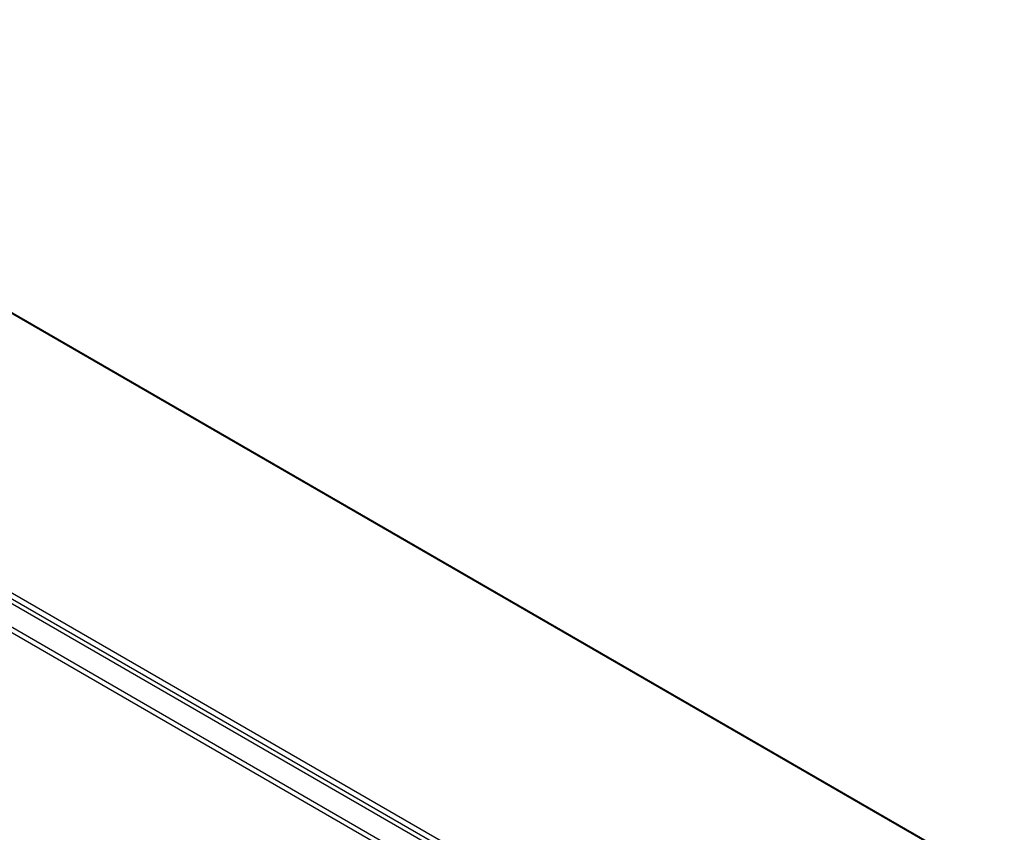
# Model space of a CAD drawing. Header units: inches. Extents: x 27 to 746, y 82 to 342.
# Tile 283 of 284: x 717 to 745, y 284 to 307. Entities that reach past the tile are written whole.
import ezdxf

# ---------------------------------------------------------------- set-up
doc = ezdxf.new("R2010")
doc.units = ezdxf.units.IN
doc.header["$MEASUREMENT"] = 0
doc.layers.add('Visible Edges(ANSI)', color=7, linetype='Continuous', lineweight=25)
doc.layers.add('Visible Tangent Edges(ANSI)', color=7, linetype='Continuous', lineweight=25)

msp = doc.modelspace()

# ---------------------------------------------------------------- linework, layer by layer
at = {"layer": 'Visible Edges(ANSI)'}
for p, q in [((694.963, 311.139), (744.741, 282.399)), ((687.851, 306.911), (738.483, 277.678))]:
    msp.add_line(p, q, dxfattribs=at)
at = {"layer": 'Visible Tangent Edges(ANSI)'}
for p, q in [((744.741, 282.366), (694.913, 311.134)), ((738.754, 277.82), (687.982, 307.133)), ((687.912, 307.011), (738.684, 277.698)), ((687.26, 306.57), (737.893, 277.337)), ((737.823, 277.216), (687.19, 306.448))]:
    msp.add_line(p, q, dxfattribs=at)

doc.saveas('drawing.dxf')
